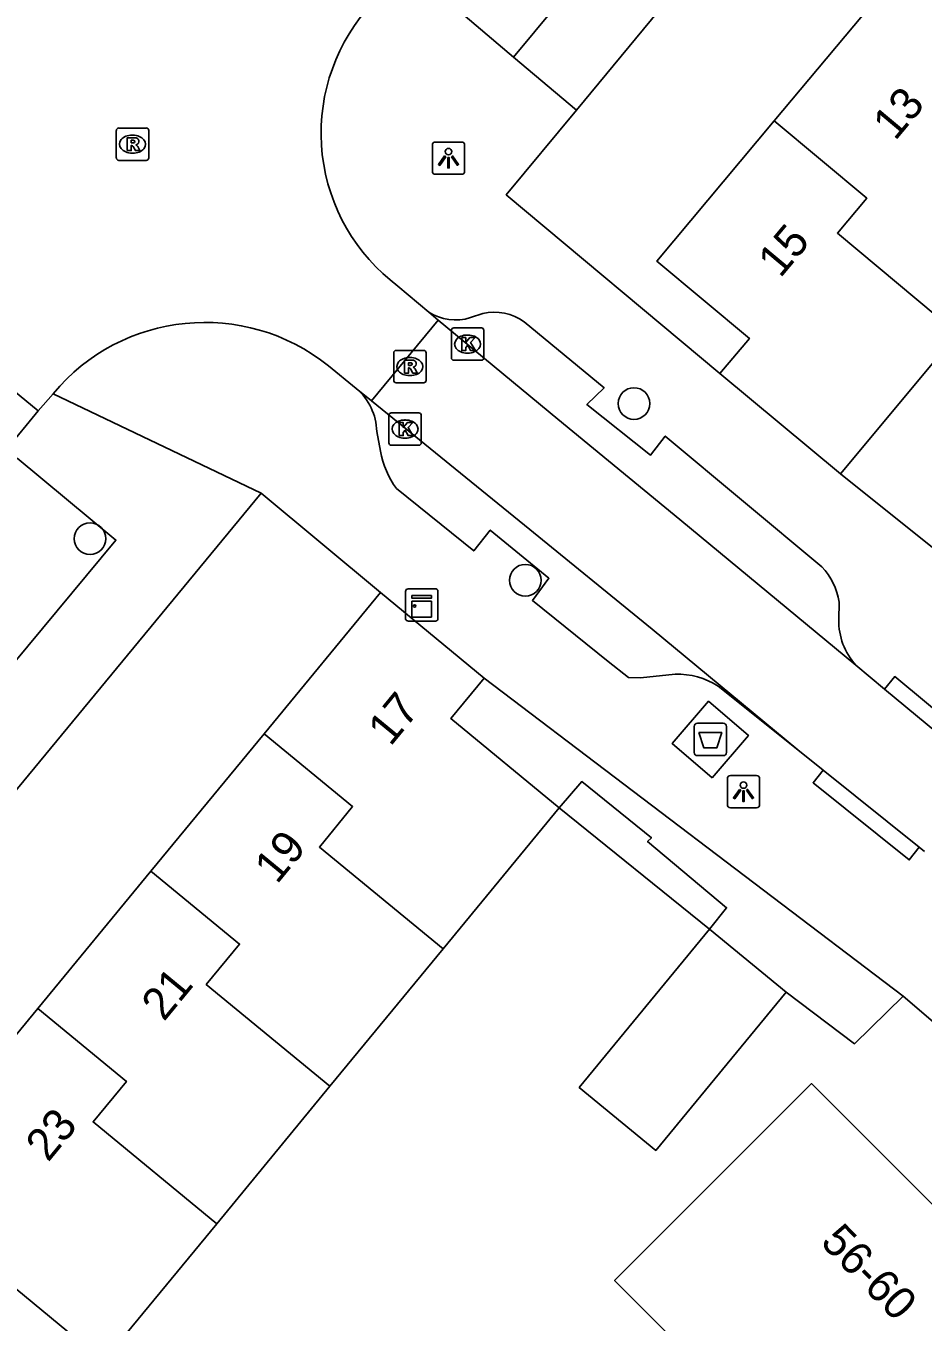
# Model space of a CAD drawing. Extents: x 162074 to 163034, y 381824 to 382557.
# Drawn here: x 162602.8 to 162630.52, y 382090.56 to 382130.62 of the extents above; entities that cross this region are included whole.
import ezdxf

# ---------------------------------------------------------------- set-up
doc = ezdxf.new("R2010")
doc.units = 0
for name, color, linetype in [('IMGEO_Afval_apart_plaats', 7, 'Continuous'), ('IMGEO_Boom', 7, 'Continuous'), ('IMGEO_Kast', 7, 'Continuous'), ('IMGEO_Kolk', 7, 'Continuous'), ('IMGEO_Lichtpunt', 7, 'Continuous'), ('IMGEO_Muur', 7, 'Continuous'), ('IMGEO_Pand', 7, 'Continuous'), ('IMGEO_Pand_nummerreeks', 7, 'Continuous'), ('IMGEO_Rijbaan_lokaal_open', 7, 'Continuous'), ('IMGEO_Rioolput', 7, 'Continuous'), ('IMGEO_Voetpad_gesloten', 7, 'Continuous'), ('IMGEO_Voetpad_open', 7, 'Continuous')]:
    doc.layers.add(name, color=color, linetype=linetype)

msp = doc.modelspace()

# ---------------------------------------------------------------- linework, layer by layer
at = {"layer": 'IMGEO_Afval_apart_plaats'}
for p, q in [((162623.448, 382108.163), (162623.448, 382108.963)), ((162623.448, 382108.963), (162623.448, 382108.163)), ((162623.548, 382109.063), (162624.338, 382109.063)), ((162624.338, 382109.063), (162623.548, 382109.063)), ((162624.438, 382108.963), (162624.438, 382108.163)), ((162624.438, 382108.163), (162624.438, 382108.963)), ((162624.338, 382108.063), (162623.548, 382108.063)), ((162623.548, 382108.063), (162624.338, 382108.063))]:
    msp.add_line(p, q, dxfattribs=at)
msp.add_lwpolyline([(162623.591, 382108.777), (162624.295, 382108.777), (162624.146, 382108.307), (162623.74, 382108.307), (162623.591, 382108.777)], dxfattribs=at)
for centre, start, end in [((162623.548, 382108.963), 90, 180), ((162623.548, 382108.963), 90, 180), ((162624.338, 382108.963), 0, 90), ((162624.338, 382108.963), 360, 90), ((162623.548, 382108.163), 180, 270), ((162623.548, 382108.163), 180, 270), ((162624.338, 382108.163), 270, 0), ((162624.338, 382108.163), 270, 0)]:
    msp.add_arc(centre, 0.1, start, end, dxfattribs=at)
at = {"layer": 'IMGEO_Boom'}
for centre in [(162621.583, 382118.946), (162604.776, 382114.768), (162618.226, 382113.485)]:
    msp.add_circle(centre, 0.489, dxfattribs=at)
at = {"layer": 'IMGEO_Kast'}
for p, q in [((162614.528, 382112.296), (162614.528, 382113.137)), ((162614.528, 382113.137), (162614.528, 382112.296)), ((162614.603, 382113.221), (162615.444, 382113.221)), ((162615.444, 382113.221), (162614.603, 382113.221)), ((162615.528, 382113.146), (162615.528, 382112.305)), ((162615.528, 382112.305), (162615.528, 382113.146)), ((162615.453, 382112.221), (162614.612, 382112.221)), ((162614.612, 382112.221), (162615.453, 382112.221))]:
    msp.add_line(p, q, dxfattribs=at)
for points in [[(162614.723, 382113.011), (162615.323, 382113.011), (162615.323, 382112.926), (162614.723, 382112.926), (162614.723, 382113.011)], [(162614.723, 382112.836), (162615.323, 382112.836), (162615.323, 382112.347), (162614.723, 382112.347), (162614.723, 382112.836)]]:
    msp.add_lwpolyline(points, dxfattribs=at)
msp.add_circle((162614.807, 382112.685), 0.0377, dxfattribs=at)
for centre, start, end in [((162614.606, 382113.143), 92.4484, 184.2845), ((162614.606, 382113.143), 92.4484, 184.2845), ((162615.45, 382113.143), 2.4484, 94.2845), ((162615.45, 382113.143), 2.4484, 94.2845), ((162614.606, 382112.299), 182.4484, 274.2845), ((162614.606, 382112.299), 182.4484, 274.2845), ((162615.45, 382112.299), 272.4484, 4.2845), ((162615.45, 382112.299), 272.4484, 4.2845)]:
    msp.add_arc(centre, 0.0779, start, end, dxfattribs=at)
at = {"layer": 'IMGEO_Kolk'}
for p, q in [((162615.943, 382120.357), (162615.943, 382121.209)), ((162616.018, 382121.283), (162616.87, 382121.283)), ((162616.944, 382121.209), (162616.944, 382120.357)), ((162616.431, 382121.063), (162616.456, 382121.063)), ((162616.454, 382120.503), (162616.429, 382120.503)), ((162616.87, 382120.283), (162616.018, 382120.283)), ((162614.01, 382117.731), (162614.01, 382118.583)), ((162614.085, 382118.657), (162614.937, 382118.657)), ((162614.498, 382118.437), (162614.523, 382118.437)), ((162615.011, 382118.583), (162615.011, 382117.731)), ((162614.937, 382117.657), (162614.085, 382117.657)), ((162614.521, 382117.877), (162614.496, 382117.877))]:
    msp.add_line(p, q, dxfattribs=at)
for points in [[(162615.943, 382120.357), (162615.943, 382121.209)], [(162616.018, 382121.283), (162616.87, 382121.283)], [(162616.944, 382121.209), (162616.944, 382120.357)], [(162616.264, 382120.983), (162616.387, 382120.983), (162616.387, 382120.832), (162616.517, 382120.983), (162616.681, 382120.983), (162616.535, 382120.832), (162616.688, 382120.583), (162616.536, 382120.583), (162616.451, 382120.747), (162616.387, 382120.68), (162616.387, 382120.583), (162616.264, 382120.583), (162616.264, 382120.983)], [(162616.87, 382120.283), (162616.018, 382120.283)], [(162614.01, 382117.731), (162614.01, 382118.583)], [(162614.085, 382118.657), (162614.937, 382118.657)], [(162614.331, 382118.357), (162614.454, 382118.357), (162614.454, 382118.206), (162614.584, 382118.357), (162614.748, 382118.357), (162614.602, 382118.206), (162614.755, 382117.957), (162614.603, 382117.957), (162614.518, 382118.121), (162614.454, 382118.054), (162614.454, 382117.957), (162614.331, 382117.957), (162614.331, 382118.357)], [(162615.011, 382118.583), (162615.011, 382117.731)], [(162614.937, 382117.657), (162614.085, 382117.657)]]:
    msp.add_lwpolyline(points, dxfattribs=at)
for centre, start, end in [((162616.02, 382121.207), 91.552, 178.448), ((162616.02, 382121.207), 91.552, 178.448), ((162616.868, 382121.207), 1.552, 88.448), ((162616.868, 382121.207), 1.552, 88.448), ((162616.02, 382120.359), 181.552, 268.448), ((162616.02, 382120.359), 181.552, 268.448), ((162616.868, 382120.359), 271.552, 358.448), ((162616.868, 382120.359), 271.552, 358.448), ((162614.087, 382118.581), 91.552, 178.448), ((162614.087, 382118.581), 91.552, 178.448), ((162614.935, 382118.581), 1.552, 88.448), ((162614.935, 382118.581), 1.552, 88.448), ((162614.087, 382117.733), 181.552, 268.448), ((162614.087, 382117.733), 181.552, 268.448), ((162614.935, 382117.733), 271.552, 358.448), ((162614.935, 382117.733), 271.552, 358.448)]:
    msp.add_arc(centre, 0.0765, start, end, dxfattribs=at)
for centre, major_axis, ratio, start_param, end_param in [((162616.43, 382120.783), (-0.387, 0.002), 0.722429, 4.712389, 7.853982), ((162616.455, 382120.783), (-0.39, 0.002), 0.717154, 1.570796, 4.712389), ((162614.497, 382118.157), (-0.387, 0.002), 0.722429, 4.712389, 7.853982), ((162614.522, 382118.157), (-0.39, 0.002), 0.717154, 1.570796, 4.712389)]:
    msp.add_ellipse(centre, major_axis=major_axis, ratio=ratio, start_param=start_param, end_param=end_param, dxfattribs=at)
at = {"layer": 'IMGEO_Lichtpunt'}
for p, q in [((162615.355, 382126.933), (162615.355, 382126.126)), ((162615.355, 382126.933), (162615.355, 382126.126)), ((162616.257, 382127.028), (162615.449, 382127.028)), ((162616.257, 382127.028), (162615.449, 382127.028)), ((162616.351, 382126.126), (162616.351, 382126.933)), ((162616.351, 382126.126), (162616.351, 382126.933)), ((162615.449, 382126.032), (162616.257, 382126.032)), ((162615.449, 382126.032), (162616.257, 382126.032)), ((162624.47, 382107.356), (162624.47, 382106.549)), ((162624.47, 382107.356), (162624.47, 382106.549)), ((162625.372, 382107.451), (162624.564, 382107.451)), ((162625.372, 382107.451), (162624.564, 382107.451)), ((162625.466, 382106.549), (162625.466, 382107.356)), ((162625.466, 382106.549), (162625.466, 382107.356)), ((162624.564, 382106.455), (162625.372, 382106.455)), ((162624.564, 382106.455), (162625.372, 382106.455))]:
    msp.add_line(p, q, dxfattribs=at)
for points in [[(162615.729, 382126.597), (162615.768, 382126.569), (162615.58, 382126.307), (162615.542, 382126.334), (162615.729, 382126.597)], [(162615.831, 382126.549), (162615.878, 382126.549), (162615.878, 382126.227), (162615.831, 382126.227), (162615.831, 382126.549)], [(162615.941, 382126.569), (162615.979, 382126.596), (162616.166, 382126.334), (162616.127, 382126.306), (162615.941, 382126.569)], [(162624.844, 382107.02), (162624.883, 382106.992), (162624.695, 382106.73), (162624.657, 382106.757), (162624.844, 382107.02)], [(162624.946, 382106.972), (162624.993, 382106.972), (162624.993, 382106.65), (162624.946, 382106.65), (162624.946, 382106.972)], [(162625.056, 382106.992), (162625.094, 382107.019), (162625.281, 382106.757), (162625.242, 382106.729), (162625.056, 382106.992)]]:
    msp.add_lwpolyline(points, dxfattribs=at)
for centre in [(162615.854, 382126.731), (162624.969, 382107.154)]:
    msp.add_circle(centre, 0.0994, dxfattribs=at)
for centre, start, end in [((162615.449, 382126.933), 90, 180), ((162615.449, 382126.933), 90, 180), ((162616.257, 382126.933), 0, 90), ((162616.257, 382126.933), 0, 90), ((162615.449, 382126.126), 180, 270), ((162615.449, 382126.126), 180, 270), ((162616.257, 382126.126), 270, 0), ((162616.257, 382126.126), 270, 360), ((162624.564, 382107.356), 90, 180), ((162624.564, 382107.356), 90, 180), ((162625.372, 382107.356), 0, 90), ((162625.372, 382107.356), 0, 90), ((162624.564, 382106.549), 180, 270), ((162624.564, 382106.549), 180, 270), ((162625.372, 382106.549), 270, 0), ((162625.372, 382106.549), 270, 360)]:
    msp.add_arc(centre, 0.0946, start, end, dxfattribs=at)
at = {"layer": 'IMGEO_Muur'}
for points in [[(162627.96, 382116.768), (162632.452, 382113.173)], [(162619.275, 382106.453), (162623.918, 382102.7)]]:
    msp.add_lwpolyline(points, dxfattribs=at)
at = {"layer": 'IMGEO_Pand'}
for points in [[(162625.915, 382127.684), (162629.451, 382131.909)], [(162624.24, 382119.87), (162625.149, 382120.96), (162622.286, 382123.347), (162625.915, 382127.684)], [(162631.584, 382121.115), (162627.87, 382124.211), (162628.775, 382125.292), (162625.915, 382127.684)], [(162631.584, 382121.115), (162627.96, 382116.768)], [(162627.96, 382116.768), (162624.24, 382119.87)], [(162610.154, 382108.742), (162613.747, 382113.107)], [(162613.747, 382113.107), (162616.959, 382110.463)], [(162619.275, 382106.453), (162615.927, 382109.209), (162616.959, 382110.463)], [(162606.658, 382104.495), (162610.154, 382108.742)], [(162610.154, 382108.742), (162612.891, 382106.488), (162611.862, 382105.238), (162615.684, 382102.091)], [(162619.275, 382106.453), (162615.684, 382102.091)], [(162603.163, 382100.249), (162606.658, 382104.495)], [(162612.189, 382097.844), (162608.366, 382100.992), (162609.396, 382102.242), (162606.658, 382104.495)], [(162626.282, 382100.754), (162622.257, 382095.863), (162619.893, 382097.809), (162623.918, 382102.7)], [(162626.282, 382100.754), (162623.918, 382102.7)], [(162615.684, 382102.091), (162612.189, 382097.844)], [(162599.667, 382096.002), (162603.163, 382100.249)], [(162603.163, 382100.249), (162605.901, 382097.996), (162604.871, 382096.745), (162608.693, 382093.598)], [(162629.971, 382082.859), (162620.986, 382091.838), (162623.539, 382094.393), (162627.073, 382097.929), (162636.068, 382088.941)], [(162612.189, 382097.844), (162608.693, 382093.598)], [(162605.197, 382089.352), (162601.376, 382092.498), (162602.405, 382093.749), (162599.667, 382096.002)], [(162608.693, 382093.598), (162605.197, 382089.352)]]:
    msp.add_lwpolyline(points, dxfattribs=at)
at = {"layer": 'IMGEO_Rijbaan_lokaal_open'}
for points in [[(162603.172, 382118.715), (162598.581, 382122.503)], [(162614.29, 382122.578), (162615.241, 382121.774)], [(162613.47, 382119.034), (162615.533, 382121.526)], [(162615.533, 382121.526), (162615.241, 382121.774)], [(162615.533, 382121.526), (162619.229, 382118.462), (162623, 382115.365), (162628.436, 382110.86)], [(162613.003, 382119.413), (162612.143, 382120.111)], [(162603.172, 382118.715), (162603.635, 382119.248)], [(162613.47, 382119.034), (162613.003, 382119.413)], [(162602.191, 382117.527), (162603.172, 382118.715)], [(162626.645, 382108.247), (162622.149, 382111.974), (162618.203, 382115.191), (162613.47, 382119.034)], [(162628.436, 382110.86), (162629.323, 382110.123)], [(162629.323, 382110.123), (162632.258, 382107.683)], [(162627.428, 382107.618), (162626.645, 382108.247)], [(162630.399, 382105.231), (162627.428, 382107.618)], [(162630.556, 382105.1), (162630.399, 382105.231)]]:
    msp.add_lwpolyline(points, dxfattribs=at)
for centre, radius, start, end in [((162617.801, 382127.301), 5.885, 139.6907, 233.3773), ((162608.328, 382115.355), 6.097, 51.2647, 140.3191)]:
    msp.add_arc(centre, radius, start, end, dxfattribs=at)
at = {"layer": 'IMGEO_Rioolput'}
for p, q in [((162605.589, 382126.535), (162605.589, 382127.387)), ((162605.664, 382127.461), (162606.516, 382127.461)), ((162606.077, 382127.241), (162606.102, 382127.241)), ((162606.59, 382127.387), (162606.59, 382126.535)), ((162606.516, 382126.461), (162605.664, 382126.461)), ((162606.1, 382126.681), (162606.075, 382126.681)), ((162614.159, 382119.662), (162614.159, 382120.514)), ((162614.234, 382120.588), (162615.086, 382120.588)), ((162614.647, 382120.368), (162614.672, 382120.368)), ((162615.16, 382120.514), (162615.16, 382119.662)), ((162615.086, 382119.588), (162614.234, 382119.588)), ((162614.67, 382119.808), (162614.645, 382119.808))]:
    msp.add_line(p, q, dxfattribs=at)
for points in [[(162605.589, 382126.535), (162605.589, 382127.387)], [(162605.664, 382127.461), (162606.516, 382127.461)], [(162606.178, 382127.159), (162605.926, 382127.161), (162605.926, 382126.761)], [(162606.59, 382127.387), (162606.59, 382126.535)], [(162605.926, 382126.761), (162606.05, 382126.761), (162606.05, 382126.923), (162606.061, 382126.923)], [(162606.104, 382127.08), (162606.05, 382127.08), (162606.05, 382126.999)], [(162606.05, 382126.999), (162606.102, 382126.999)], [(162606.108, 382126.894), (162606.179, 382126.761), (162606.319, 382126.761), (162606.254, 382126.887)], [(162606.516, 382126.461), (162605.664, 382126.461)], [(162614.159, 382119.662), (162614.159, 382120.514)], [(162614.234, 382120.588), (162615.086, 382120.588)], [(162615.16, 382120.514), (162615.16, 382119.662)], [(162614.748, 382120.286), (162614.496, 382120.288), (162614.496, 382119.888)], [(162614.496, 382119.888), (162614.62, 382119.888), (162614.62, 382120.05), (162614.631, 382120.05)], [(162614.674, 382120.207), (162614.62, 382120.207), (162614.62, 382120.126)], [(162614.62, 382120.126), (162614.672, 382120.126)], [(162614.678, 382120.021), (162614.749, 382119.888), (162614.889, 382119.888), (162614.824, 382120.014)], [(162615.086, 382119.588), (162614.234, 382119.588)]]:
    msp.add_lwpolyline(points, dxfattribs=at)
for centre, radius, start, end in [((162605.666, 382127.385), 0.0765, 91.552, 178.448), ((162605.666, 382127.385), 0.0765, 91.552, 178.448), ((162606.177, 382127.049), 0.109, 350.3612, 89.416), ((162606.514, 382127.385), 0.0765, 1.552, 88.448), ((162606.514, 382127.385), 0.0765, 1.552, 88.448), ((162606.06, 382126.87), 0.0533, 26.0293, 88.6989), ((162606.086, 382127.188), 0.19, 274.7715, 282.9687), ((162606.11, 382126.984), 0.0964, 77.0061, 93.1865), ((162606.124, 382127.041), 0.0378, 276.6634, 79.6772), ((162606.175, 382127.049), 0.112, 277.5842, 350.9817), ((162606.159, 382126.834), 0.108, 29.5134, 73.7905), ((162605.666, 382126.537), 0.0765, 181.552, 268.448), ((162605.666, 382126.537), 0.0765, 181.552, 268.448), ((162606.514, 382126.537), 0.0765, 271.552, 358.448), ((162606.514, 382126.537), 0.0765, 271.552, 358.448), ((162614.236, 382120.512), 0.0765, 91.552, 178.448), ((162614.236, 382120.512), 0.0765, 91.552, 178.448), ((162615.084, 382120.512), 0.0765, 1.552, 88.448), ((162615.084, 382120.512), 0.0765, 1.552, 88.448), ((162614.63, 382119.997), 0.0533, 26.0293, 88.6989), ((162614.656, 382120.315), 0.19, 274.7715, 282.9687), ((162614.68, 382120.111), 0.0964, 77.0061, 93.1865), ((162614.694, 382120.168), 0.0378, 276.6634, 79.6772), ((162614.747, 382120.176), 0.109, 350.3612, 89.416), ((162614.745, 382120.176), 0.112, 277.5842, 350.9817), ((162614.729, 382119.961), 0.108, 29.5134, 73.7905), ((162614.236, 382119.664), 0.0765, 181.552, 268.448), ((162614.236, 382119.664), 0.0765, 181.552, 268.448), ((162615.084, 382119.664), 0.0765, 271.552, 358.448), ((162615.084, 382119.664), 0.0765, 271.552, 358.448)]:
    msp.add_arc(centre, radius, start, end, dxfattribs=at)
for centre, major_axis, ratio, start_param, end_param in [((162606.076, 382126.961), (-0.387, 0.002), 0.722429, 4.712389, 7.853982), ((162606.101, 382126.961), (-0.39, 0.002), 0.717154, 1.570796, 4.712389), ((162614.646, 382120.088), (-0.387, 0.002), 0.722429, 4.712389, 7.853982), ((162614.671, 382120.088), (-0.39, 0.002), 0.717154, 1.570796, 4.712389)]:
    msp.add_ellipse(centre, major_axis=major_axis, ratio=ratio, start_param=start_param, end_param=end_param, dxfattribs=at)
at = {"layer": 'IMGEO_Voetpad_gesloten'}
msp.add_lwpolyline([(162623.999, 382107.379), (162622.766, 382108.434), (162623.888, 382109.746), (162625.121, 382108.691), (162623.999, 382107.379)], dxfattribs=at)
at = {"layer": 'IMGEO_Voetpad_open'}
for points in [[(162650.177, 382164.18), (162635.973, 382147.58), (162619.803, 382128.016)], [(162627.138, 382140.823), (162617.866, 382129.646)], [(162617.866, 382129.646), (162614.872, 382132.198)], [(162619.803, 382128.016), (162617.866, 382129.646)], [(162619.803, 382128.016), (162617.638, 382125.397), (162624.24, 382119.87)], [(162616.531, 382121.602), (162616.913, 382121.728)], [(162618.194, 382121.47), (162620.662, 382119.432), (162620.128, 382118.913), (162622.09, 382117.346), (162622.549, 382117.941), (162627.385, 382113.902)], [(162603.635, 382119.248), (162610.06, 382116.173)], [(162613.751, 382117.472), (162613.639, 382118.082)], [(162602.523, 382117.255), (162605.577, 382114.723), (162593.727, 382100.46)], [(162627.96, 382116.768), (162632.452, 382113.173)], [(162622.856, 382110.582), (162621.788, 382110.469), (162621.419, 382110.478), (162620.788, 382110.976), (162618.445, 382112.863), (162618.955, 382113.547), (162617.145, 382115.037), (162616.635, 382114.391), (162614.242, 382116.315)], [(162610.06, 382116.173), (162569.158, 382066.59)], [(162613.747, 382113.107), (162610.06, 382116.173)], [(162627.927, 382112.809), (162627.912, 382112.263)], [(162616.959, 382110.463), (162629.902, 382100.628)], [(162629.323, 382110.123), (162629.641, 382110.508), (162632.576, 382108.068), (162632.258, 382107.683)], [(162626.645, 382108.247), (162624.187, 382110.211)], [(162630.399, 382105.231), (162630.087, 382104.841), (162627.116, 382107.228), (162627.428, 382107.618)], [(162623.918, 382102.7), (162624.445, 382103.361), (162622.003, 382105.405), (162622.12, 382105.524), (162619.972, 382107.263), (162619.275, 382106.453)], [(162629.902, 382100.628), (162628.401, 382099.157), (162626.282, 382100.754)], [(162709.893, 382008.991), (162697.016, 382024.713), (162697.896, 382025.512), (162662.101, 382069.449), (162657.097, 382075.079), (162644.151, 382088.188), (162639.153, 382092.704), (162629.902, 382100.628)]]:
    msp.add_lwpolyline(points, dxfattribs=at)
for centre, radius, start, end in [((162616.063, 382123.019), 1.492, 236.553, 288.2577), ((162617.273, 382120.204), 1.565, 53.9431, 103.2822), ((162611.798, 382118.02), 1.842, 1.94, 49.1404), ((162616.592, 382117.995), 2.888, 190.428, 215.5621), ((162625.856, 382112.463), 2.1, 9.4873, 43.2648), ((162629.971, 382112.233), 2.059, 179.1563, 221.8035), ((162622.922, 382108.246), 2.337, 57.2284, 91.6212)]:
    msp.add_arc(centre, radius, start, end, dxfattribs=at)

# ---------------------------------------------------------------- texts
at = {"layer": 'IMGEO_Pand_nummerreeks'}
for s, rotation, p in [('13', 50.0775, (162629.653, 382127.04)), ('15', 50.0775, (162626.104, 382122.799)), ('17', 50.5398, (162614.059, 382108.325)), ('19', 50.5398, (162610.552, 382104.066)), ('21', 50.5398, (162607.06, 382099.823)), ('23', 50.5398, (162603.482, 382095.476)), ('56-60', 314.0608, (162627.311, 382092.994))]:
    msp.add_text(s, height=1, rotation=rotation, dxfattribs=at).set_placement(p)

doc.saveas('drawing.dxf')
